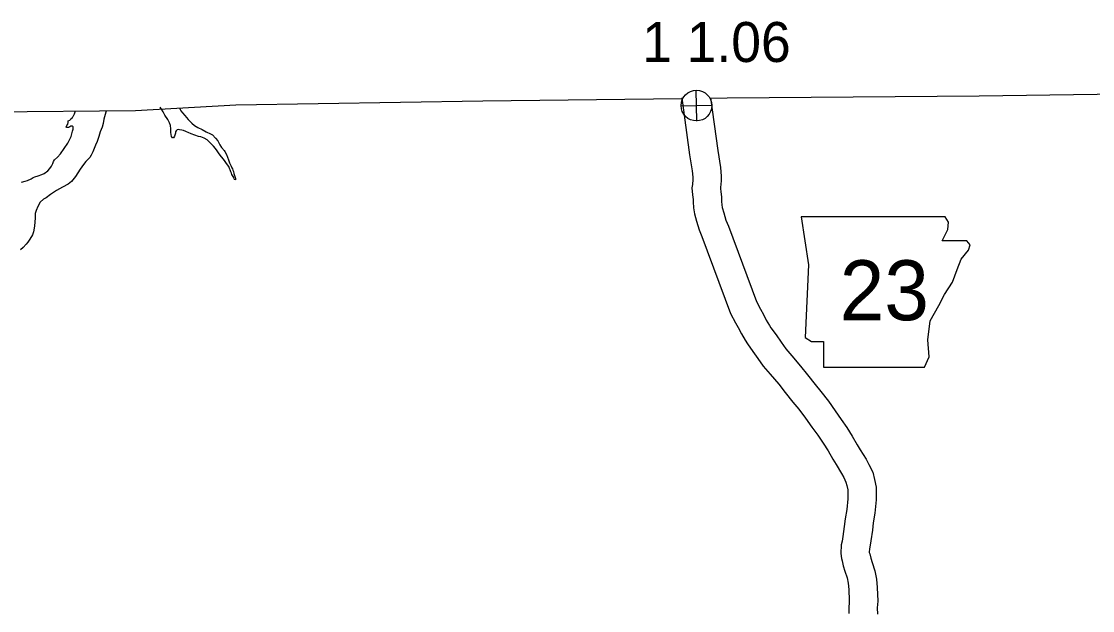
# Model space of a CAD drawing. Extents: x -939622 to -934245, y 1383184 to 1385301.
# Drawn here: x -935474.6 to -935440.64, y 1384352.88 to 1384371.56 of the extents above; entities that cross this region are included whole.
import ezdxf

# ---------------------------------------------------------------- set-up
doc = ezdxf.new("R2010")
doc.units = 0
for name, color, linetype in [('1', 7, 'Continuous'), ('10', 7, 'Continuous'), ('21', 7, 'Continuous'), ('25', 7, 'Continuous'), ('26', 7, 'Continuous'), ('9', 7, 'Continuous')]:
    doc.layers.add(name, color=color, linetype=linetype)

msp = doc.modelspace()

# ---------------------------------------------------------------- linework, layer by layer
at = {"layer": '1'}
for points in [[(-935452.754, 1384369.126), (-935452.221, 1384369.132), (-935444.233, 1384369.203), (-935435.993, 1384369.314), (-935427.853, 1384369.403), (-935426.537, 1384369.417)], [(-935470.978, 1384368.732), (-935467.803, 1384368.918), (-935459.968, 1384369.046), (-935453.662, 1384369.116)], [(-935514.299, 1384368.217), (-935506.4, 1384368.344), (-935498.224, 1384368.443), (-935490.188, 1384368.526), (-935483.545, 1384368.61), (-935475.567, 1384368.693), (-935470.978, 1384368.732)]]:
    msp.add_lwpolyline(points, dxfattribs=at)
at = {"layer": '10'}
for points in [[(-935453.662, 1384369.133), (-935453.41, 1384367.331), (-935453.326, 1384366.819), (-935453.311, 1384366.626), (-935453.312, 1384366.548), (-935453.323, 1384366.386), (-935453.337, 1384366.28), (-935453.32, 1384366.063), (-935453.3, 1384365.916), (-935453.299, 1384365.888), (-935453.3, 1384365.836), (-935453.289, 1384365.647), (-935453.261, 1384365.462), (-935453.192, 1384365.23), (-935453.107, 1384364.956), (-935453.019, 1384364.741), (-935452.116, 1384362.299), (-935451.953, 1384362.005), (-935451.872, 1384361.852), (-935451.77, 1384361.656), (-935451.65, 1384361.449), (-935451.577, 1384361.337), (-935451.404, 1384361.096), (-935451.25, 1384360.877), (-935451.078, 1384360.631), (-935450.856, 1384360.372), (-935450.584, 1384360.055), (-935450.377, 1384359.799), (-935450.137, 1384359.487), (-935449.951, 1384359.265), (-935449.734, 1384358.985), (-935449.532, 1384358.7), (-935449.351, 1384358.436), (-935449.182, 1384358.183), (-935449.023, 1384357.94), (-935448.869, 1384357.676), (-935448.766, 1384357.506), (-935448.594, 1384357.23), (-935448.527, 1384357.103), (-935448.454, 1384356.955), (-935448.425, 1384356.842), (-935448.4, 1384356.703), (-935448.399, 1384356.629), (-935448.393, 1384356.425), (-935448.431, 1384356.084), (-935448.479, 1384355.791), (-935448.509, 1384355.543), (-935448.551, 1384355.228), (-935448.576, 1384355.084), (-935448.607, 1384354.964), (-935448.618, 1384354.684), (-935448.595, 1384354.531), (-935448.573, 1384354.457), (-935448.539, 1384354.303), (-935448.485, 1384354.132), (-935448.414, 1384353.913), (-935448.382, 1384353.75), (-935448.364, 1384353.552), (-935448.348, 1384353.204), (-935448.354, 1384353.136), (-935448.362, 1384352.98), (-935448.358, 1384352.786)], [(-935452.754, 1384369.134), (-935452.52, 1384367.467), (-935452.431, 1384366.928), (-935452.41, 1384366.654), (-935452.412, 1384366.509), (-935452.428, 1384366.297), (-935452.432, 1384366.258), (-935452.425, 1384366.158), (-935452.402, 1384365.994), (-935452.399, 1384365.896), (-935452.4, 1384365.852), (-935452.393, 1384365.741), (-935452.38, 1384365.658), (-935452.331, 1384365.492), (-935452.259, 1384365.261), (-935452.18, 1384365.067), (-935451.296, 1384362.676), (-935451.162, 1384362.435), (-935451.074, 1384362.27), (-935450.981, 1384362.089), (-935450.883, 1384361.92), (-935450.834, 1384361.845), (-935450.67, 1384361.618), (-935450.512, 1384361.393), (-935450.366, 1384361.183), (-935450.173, 1384360.959), (-935449.892, 1384360.631), (-935449.67, 1384360.356), (-935449.435, 1384360.051), (-935449.25, 1384359.83), (-935449.011, 1384359.521), (-935448.794, 1384359.216), (-935448.606, 1384358.941), (-935448.43, 1384358.679), (-935448.257, 1384358.413), (-935448.095, 1384358.136), (-935447.999, 1384357.977), (-935447.813, 1384357.679), (-935447.724, 1384357.511), (-935447.607, 1384357.27), (-935447.545, 1384357.038), (-935447.501, 1384356.789), (-935447.499, 1384356.647), (-935447.492, 1384356.388), (-935447.539, 1384355.963), (-935447.587, 1384355.664), (-935447.616, 1384355.428), (-935447.662, 1384355.091), (-935447.695, 1384354.895), (-935447.711, 1384354.833), (-935447.715, 1384354.734), (-935447.714, 1384354.726), (-935447.701, 1384354.681), (-935447.669, 1384354.537), (-935447.628, 1384354.406), (-935447.541, 1384354.138), (-935447.49, 1384353.878), (-935447.466, 1384353.615), (-935447.446, 1384353.183), (-935447.456, 1384353.07), (-935447.462, 1384352.967), (-935447.457, 1384352.765)]]:
    msp.add_lwpolyline(points, dxfattribs=at)
at = {"layer": '21'}
msp.add_lwpolyline([(-935449.873, 1384365.368), (-935449.644, 1384363.845), (-935449.746, 1384361.536), (-935449.543, 1384361.409), (-935449.162, 1384361.409), (-935449.162, 1384360.597), (-935445.965, 1384360.597), (-935445.812, 1384360.927), (-935445.863, 1384361.46), (-935445.787, 1384362.069), (-935445.508, 1384362.551), (-935445.33, 1384362.906), (-935445.077, 1384363.287), (-935444.924, 1384363.693), (-935444.797, 1384364.023), (-935444.569, 1384364.302), (-935444.518, 1384364.48), (-935444.62, 1384364.607), (-935445.406, 1384364.607), (-935445.229, 1384364.962), (-935445.203, 1384365.19), (-935445.309, 1384365.366)], close=True, dxfattribs=at)
at = {"layer": '26'}
for p, q in [((-935453.184, 1384368.402), (-935453.207, 1384369.379)), ((-935453.684, 1384368.879), (-935452.707, 1384368.902))]:
    msp.add_line(p, q, dxfattribs=at)
msp.add_circle((-935453.195, 1384368.891), 0.488, dxfattribs=at)
at = {"layer": '9'}
for points in [[(-935469.573, 1384368.795), (-935469.561, 1384368.768), (-935469.541, 1384368.729), (-935469.488, 1384368.656), (-935469.421, 1384368.575), (-935469.311, 1384368.447), (-935469.199, 1384368.334), (-935469.106, 1384368.263), (-935469.007, 1384368.201), (-935468.87, 1384368.128), (-935468.738, 1384368.058), (-935468.603, 1384367.997), (-935468.536, 1384367.967), (-935468.439, 1384367.859), (-935468.375, 1384367.775), (-935468.307, 1384367.645), (-935468.256, 1384367.566), (-935468.212, 1384367.52), (-935468.197, 1384367.499), (-935468.168, 1384367.464), (-935468.143, 1384367.435), (-935468.097, 1384367.341), (-935468.064, 1384367.252), (-935468.033, 1384367.166), (-935468.003, 1384367.08), (-935467.951, 1384366.974), (-935467.925, 1384366.921), (-935467.908, 1384366.886), (-935467.892, 1384366.841), (-935467.875, 1384366.797), (-935467.863, 1384366.74), (-935467.856, 1384366.71), (-935467.853, 1384366.702), (-935467.833, 1384366.645), (-935467.82, 1384366.625), (-935467.806, 1384366.568), (-935467.814, 1384366.541), (-935467.838, 1384366.549), (-935467.854, 1384366.572), (-935467.865, 1384366.614), (-935467.922, 1384366.708), (-935467.936, 1384366.749), (-935467.956, 1384366.794), (-935467.979, 1384366.853), (-935467.999, 1384366.9), (-935468.022, 1384366.956), (-935468.098, 1384367.058), (-935468.14, 1384367.123), (-935468.19, 1384367.187), (-935468.253, 1384367.266), (-935468.326, 1384367.362), (-935468.39, 1384367.456), (-935468.441, 1384367.529), (-935468.504, 1384367.604), (-935468.566, 1384367.668), (-935468.641, 1384367.743), (-935468.713, 1384367.809), (-935468.799, 1384367.857), (-935468.909, 1384367.901), (-935468.987, 1384367.916), (-935469.1, 1384367.954), (-935469.212, 1384367.994), (-935469.31, 1384368.038), (-935469.365, 1384368.057), (-935469.386, 1384368.065), (-935469.463, 1384368.101), (-935469.508, 1384368.115), (-935469.58, 1384368.124), (-935469.632, 1384368.131), (-935469.658, 1384368.124), (-935469.693, 1384368.095), (-935469.707, 1384368.059), (-935469.711, 1384368.02), (-935469.722, 1384367.986), (-935469.733, 1384367.956), (-935469.74, 1384367.919), (-935469.774, 1384367.867), (-935469.807, 1384367.866), (-935469.836, 1384367.907), (-935469.859, 1384368.041), (-935469.858, 1384368.155), (-935469.871, 1384368.263), (-935469.904, 1384368.346), (-935469.956, 1384368.449), (-935470.049, 1384368.589), (-935470.098, 1384368.689), (-935470.155, 1384368.777), (-935470.2, 1384368.845)], [(-935471.907, 1384368.718), (-935471.919, 1384368.687), (-935471.945, 1384368.611), (-935471.983, 1384368.461), (-935472.009, 1384368.325), (-935472.04, 1384368.205), (-935472.096, 1384368.063), (-935472.146, 1384367.916), (-935472.198, 1384367.753), (-935472.245, 1384367.632), (-935472.265, 1384367.584), (-935472.336, 1384367.421), (-935472.383, 1384367.321), (-935472.433, 1384367.24), (-935472.552, 1384367.119), (-935472.629, 1384367.022), (-935472.733, 1384366.873), (-935472.809, 1384366.762), (-935472.886, 1384366.644), (-935473.008, 1384366.486), (-935473.115, 1384366.395), (-935473.294, 1384366.303), (-935473.485, 1384366.202), (-935473.673, 1384366.068), (-935473.816, 1384365.968), (-935473.893, 1384365.922), (-935474.006, 1384365.833), (-935474.08, 1384365.689), (-935474.133, 1384365.562), (-935474.159, 1384365.466), (-935474.166, 1384365.324), (-935474.174, 1384365.21), (-935474.179, 1384365.069), (-935474.213, 1384364.888), (-935474.248, 1384364.792), (-935474.328, 1384364.653), (-935474.396, 1384364.562), (-935474.452, 1384364.492), (-935474.544, 1384364.392), (-935474.628, 1384364.313)], [(-935474.6, 1384366.458), (-935474.475, 1384366.493), (-935474.403, 1384366.514), (-935474.292, 1384366.564), (-935474.221, 1384366.606), (-935474.176, 1384366.631), (-935474.065, 1384366.662), (-935473.946, 1384366.702), (-935473.874, 1384366.733), (-935473.764, 1384366.821), (-935473.696, 1384366.9), (-935473.645, 1384366.966), (-935473.604, 1384367.054), (-935473.581, 1384367.117), (-935473.548, 1384367.172), (-935473.453, 1384367.251), (-935473.361, 1384367.357), (-935473.243, 1384367.532), (-935473.124, 1384367.699), (-935473.063, 1384367.822), (-935473.025, 1384367.913), (-935472.995, 1384368), (-935472.975, 1384368.075), (-935472.958, 1384368.145), (-935472.955, 1384368.193), (-935472.961, 1384368.214), (-935472.992, 1384368.238), (-935473.031, 1384368.234), (-935473.066, 1384368.216), (-935473.105, 1384368.191), (-935473.132, 1384368.191), (-935473.162, 1384368.197), (-935473.174, 1384368.203), (-935473.174, 1384368.221), (-935473.172, 1384368.236), (-935473.157, 1384368.26), (-935473.121, 1384368.302), (-935473.11, 1384368.353), (-935473.11, 1384368.405), (-935473.066, 1384368.429), (-935473.051, 1384368.441), (-935473.024, 1384368.471), (-935473.015, 1384368.481), (-935472.979, 1384368.514), (-935472.953, 1384368.559), (-935472.947, 1384368.562), (-935472.935, 1384368.587), (-935472.918, 1384368.632), (-935472.894, 1384368.695), (-935472.89, 1384368.708)]]:
    msp.add_lwpolyline(points, dxfattribs=at)

# ---------------------------------------------------------------- texts
at = {"layer": '21'}
msp.add_text('23', height=1.9008, dxfattribs=at).set_placement((-935448.651, 1384362.085))
at = {"layer": '25'}
msp.add_text('1 1.06', height=1.2672, dxfattribs=at).set_placement((-935454.917, 1384370.273))

doc.saveas('drawing.dxf')
